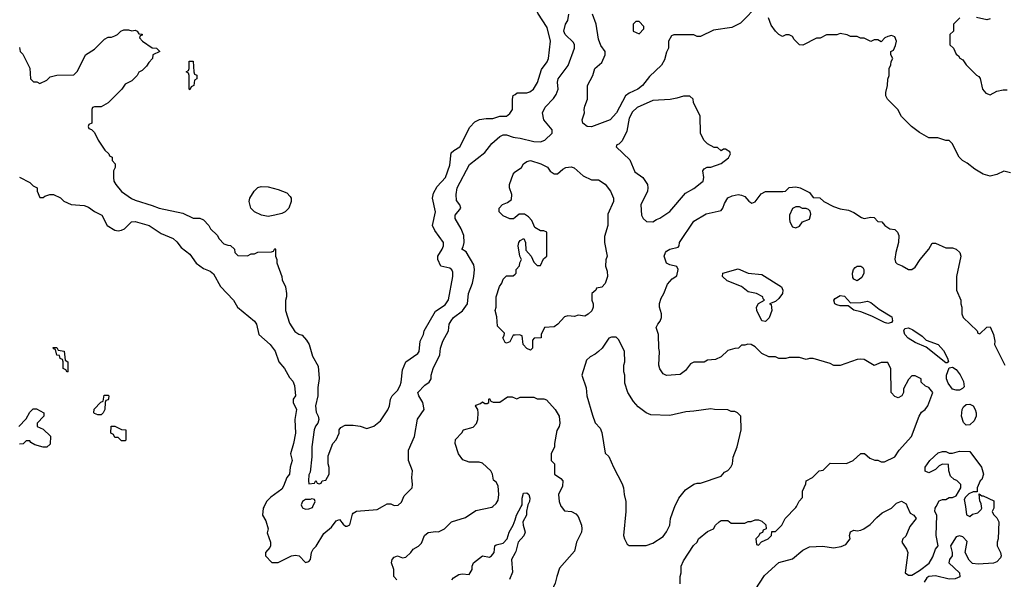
# Model space of a CAD drawing. Header units: inches. Extents: x 2348352 to 2479776, y 460422 to 613655.
# Tile 308 of 590: x 2387091 to 2392873, y 579573 to 582857. Entities that reach past the tile are written whole.
import ezdxf

# ---------------------------------------------------------------- set-up
doc = ezdxf.new("R2010")
doc.units = ezdxf.units.IN
doc.header["$MEASUREMENT"] = 0
for name, color, linetype in [('C3587', 7, 'Continuous'), ('C3588', 7, 'Continuous'), ('C3597', 7, 'Continuous'), ('C3598', 7, 'Continuous')]:
    doc.layers.add(name, color=color, linetype=linetype)

msp = doc.modelspace()

# ---------------------------------------------------------------- linework, layer by layer
at = {"layer": 'C3587', "color": 4}
for points, elevation in [([(2388526, 580000), (2388521, 579990), (2388518, 579950), (2388536.8, 579916.8), (2388551.3, 579870), (2388545.4, 579845.4), (2388564.7, 579790), (2388564.7, 579770), (2388559.8, 579760.2), (2388534, 579730), (2388534, 579710), (2388571.6, 579671.6), (2388610, 579671.3), (2388688, 579710), (2388710, 579714.8), (2388732, 579710), (2388770, 579672), (2388790, 579678), (2388799, 579690), (2388804, 579730), (2388814, 579750), (2388831.9, 579768.1), (2388878.3, 579841.7), (2388922, 579878), (2388950, 579916), (2388970, 579924.7), (2388990, 579896), (2389005.5, 579885.5), (2389014.8, 579885.2), (2389030, 579892), (2389045.2, 579954.8), (2389050, 579962), (2389070, 579972), (2389190, 579982), (2389221.8, 580000)], 112), ([(2388748.4, 580000), (2388751.6, 579991.6), (2388770, 579984.7), (2388790, 579986), (2388810, 579994), (2388812.7, 580000)], 116), ([(2389306, 579570), (2389288, 579590), (2389288.7, 579630), (2389275.3, 579670), (2389278, 579690), (2389290, 579702), (2389310, 579711.3), (2389339.6, 579699.6), (2389358, 579702), (2389389.1, 579730.9), (2389402, 579750), (2389432.5, 579767.5), (2389450, 579784.7), (2389469, 579830), (2389490, 579846.8), (2389534.4, 579854.4), (2389550, 579851.3), (2389586, 579870), (2389628, 579910), (2389710, 579936), (2389770, 579976), (2389864.7, 579995.3), (2389869.9, 580000)], 108), ([(2389628.7, 579570), (2389638, 579582), (2389670, 579601), (2389690, 579604.7), (2389730, 579602), (2389748, 579630), (2389748, 579650), (2389755.3, 579670), (2389810, 579710.8), (2389850, 579702.8), (2389862, 579710), (2389877.2, 579730), (2389882, 579770), (2389890, 579776), (2389930, 579784.9), (2389954, 579810), (2389966.6, 579850), (2389989.5, 579890), (2390000, 579921.5)], 104), ([(2390000, 579727.8), (2389978.8, 579690), (2389985.4, 579614.6), (2389967.5, 579572.5)], 104)]:
    msp.add_lwpolyline(points, dxfattribs=dict(at, elevation=elevation))
at = {"layer": 'C3588', "color": 4}
for points, elevation in [([(2387090, 582694), (2387094, 582670), (2387110, 582654), (2387151.6, 582571.6), (2387154, 582510), (2387172.7, 582492.7), (2387191.6, 582491.6), (2387210, 582482), (2387250, 582502), (2387270, 582522), (2387310, 582531.3), (2387410, 582534), (2387430, 582554), (2387478, 582650), (2387530, 582684.7), (2387590, 582742), (2387610, 582754), (2387630, 582754), (2387650, 582762), (2387666, 582770), (2387686, 582790), (2387703.1, 582796.9), (2387730, 582798), (2387750, 582791.3), (2387770, 582796), (2387782, 582790), (2387790, 582774), (2387810.9, 582770.9), (2387810, 582766), (2387798, 582762), (2387794, 582750), (2387812, 582730), (2387870, 582692), (2387894, 582690), (2387914, 582670), (2387874, 582650), (2387871.6, 582628.4), (2387850, 582606), (2387836.9, 582583.1), (2387810, 582558), (2387791.6, 582548.4), (2387782, 582530), (2387750, 582498), (2387710, 582478), (2387692, 582450), (2387610, 582368), (2387570, 582346), (2387530, 582346), (2387518, 582342), (2387514, 582330), (2387514, 582250), (2387498, 582242), (2387494, 582230), (2387498, 582218), (2387512.7, 582212.7), (2387530, 582194), (2387552, 582150), (2387591.6, 582091.6), (2387614, 582070), (2387618, 582058), (2387634, 582050), (2387634, 582030), (2387652, 582010), (2387652, 581990), (2387642, 581970), (2387642, 581930), (2387644.7, 581910), (2387656, 581890), (2387688.5, 581848.5), (2387748.3, 581808.3), (2387770, 581797.3), (2387870, 581767.3), (2387910, 581750.6), (2388050, 581721), (2388110, 581691.3), (2388150, 581692), (2388170, 581682), (2388202, 581650), (2388212, 581630), (2388250, 581592), (2388262, 581570), (2388290, 581542), (2388312.7, 581532.7), (2388330, 581532), (2388352, 581510), (2388354, 581490), (2388372.7, 581472.7), (2388430, 581472), (2388450, 581482), (2388470, 581482), (2388490, 581492), (2388570, 581494), (2388582, 581498), (2388590, 581514), (2388594, 581510), (2388594, 581470), (2388602, 581450), (2388602, 581430), (2388631.3, 581350), (2388632, 581330), (2388651.3, 581290), (2388658, 581250), (2388658, 581230), (2388651.6, 581208.4), (2388651.3, 581150), (2388675.3, 581075.3), (2388707.1, 581027.1), (2388730, 581011.3), (2388750, 581004.7), (2388775.3, 580975.3), (2388791.3, 580950), (2388810, 580882), (2388843.6, 580823.6), (2388850.9, 580750.9), (2388841.4, 580698.6), (2388842, 580650), (2388828, 580590), (2388833.2, 580553.2), (2388844, 580530), (2388847.3, 580510), (2388842.8, 580490), (2388828.5, 580471.5), (2388820.5, 580450), (2388807.7, 580350), (2388807.5, 580292.5), (2388798, 580202), (2388790, 580186), (2388786.8, 580150), (2388790, 580134), (2388822, 580138), (2388830, 580152), (2388838, 580138), (2388850, 580134), (2388862, 580138), (2388868.4, 580151.6), (2388890, 580154), (2388908, 580190), (2388908.4, 580228.4), (2388902, 580250), (2388903.1, 580296.9), (2388929.3, 580370.7), (2388948.9, 580391.1), (2388968, 580430), (2388968, 580450), (2388976.4, 580463.6), (2389003.1, 580476.9), (2389050, 580478), (2389090, 580471.3), (2389130, 580458), (2389170, 580472), (2389210, 580502), (2389252.9, 580567.1), (2389262, 580590), (2389269, 580630), (2389279, 580650), (2389310, 580681), (2389325.2, 580710), (2389332, 580730), (2389338.6, 580801.4), (2389359, 580850), (2389430, 580898), (2389437.2, 580910), (2389443.7, 580970), (2389462.7, 581010), (2389467, 581030), (2389532.9, 581147.1), (2389590, 581182.8), (2389610, 581212), (2389635.1, 581350), (2389634.5, 581374.5), (2389629.3, 581389.3), (2389618, 581398), (2389565.2, 581410), (2389546.6, 581450), (2389546, 581470), (2389572, 581510), (2389579.5, 581530), (2389579.5, 581550), (2389530, 581619.3), (2389516.2, 581650), (2389533.3, 581730), (2389515.1, 581810), (2389521.3, 581838.7), (2389542.4, 581877.6), (2389591.6, 581930), (2389617.3, 582002.7), (2389625.4, 582074.6), (2389641.2, 582090), (2389676.2, 582110), (2389734.2, 582225.8), (2389763.3, 582256.7), (2389790.7, 582270.7), (2389830, 582277.3), (2389870, 582276), (2389910, 582291), (2389950, 582291), (2389970, 582306), (2389985.2, 582330), (2389985.2, 582390), (2389990, 582412), (2390000, 582418.4)], 116), ([(2389221.8, 580000), (2389250, 580016), (2389270, 580016), (2389290, 580006.8), (2389312.9, 580007.1), (2389334, 580026), (2389350, 580062), (2389395.3, 580110), (2389399, 580130), (2389393.2, 580170), (2389399, 580210), (2389375.3, 580270), (2389375.3, 580330), (2389409, 580410), (2389427.8, 580512.2), (2389466, 580570), (2389458, 580610), (2389435.3, 580650), (2389429, 580670), (2389470, 580711.3), (2389495.3, 580730), (2389508, 580750), (2389508, 580770), (2389519.3, 580810), (2389558, 580890), (2389562, 580930), (2389575.3, 580970), (2389609.1, 581030.9), (2389614, 581070), (2389625.2, 581090), (2389639, 581110), (2389691.7, 581148.3), (2389721.2, 581190), (2389726, 581250), (2389749.5, 581310), (2389758.4, 581350), (2389762.9, 581390), (2389758.3, 581418.3), (2389714, 581494), (2389688.7, 581510), (2389696.4, 581523.6), (2389702, 581550), (2389699, 581590), (2389684, 581630), (2389648.7, 581690), (2389648, 581710), (2389682, 581750), (2389675.3, 581770), (2389656.4, 581796.4), (2389654, 581830), (2389661.2, 581870), (2389732.1, 582007.9), (2389823.2, 582076.8), (2389864, 582130), (2389910, 582170.8), (2389930, 582180.7), (2389950, 582180.7), (2389990, 582166.8), (2390000, 582165.6)], 112), ([(2390000, 581695.7), (2389991.6, 581688.4), (2389970, 581688), (2389930, 581706), (2389906, 581730), (2389906, 581750), (2389927.3, 581772.7), (2389956.4, 581783.6), (2389979, 581801), (2389982, 581830), (2389968, 581870), (2389968, 581890), (2389989.1, 581950.9), (2389998, 581962), (2390000, 581963.4)], 108), ([(2387090, 581932), (2387150, 581902), (2387170, 581882), (2387194, 581870), (2387194, 581850), (2387210, 581814), (2387230, 581814), (2387238, 581822), (2387268.7, 581831.3), (2387290, 581831), (2387330.9, 581810.9), (2387350, 581792), (2387392.7, 581772.7), (2387470, 581766.8), (2387496.3, 581756.3), (2387530, 581731.3), (2387574, 581710), (2387604.7, 581650), (2387650, 581621), (2387670, 581618), (2387690, 581622), (2387706, 581630), (2387748, 581670), (2387770, 581673.4), (2387851.3, 581650), (2387922.8, 581602.8), (2387992.2, 581572.2), (2388014, 581554), (2388039.3, 581519.3), (2388090, 581480.5), (2388128.2, 581428.2), (2388170, 581396), (2388210, 581381), (2388230, 581364.7), (2388270.5, 581290.5), (2388346, 581210), (2388371.3, 581170), (2388470, 581086.8), (2388482, 581070), (2388494.9, 581010), (2388562, 580950), (2388591.7, 580911.7), (2388614, 580850), (2388646.8, 580810), (2388676.3, 580756.3), (2388695.1, 580735.1), (2388705.5, 580710), (2388710.8, 580650), (2388698, 580630), (2388698, 580610), (2388716, 580570), (2388707.3, 580510), (2388710.7, 580430), (2388698.8, 580370), (2388680.7, 580310), (2388691, 580270), (2388678.8, 580230), (2388674.8, 580190), (2388661, 580170), (2388641.4, 580118.6), (2388630, 580102), (2388565.8, 580054.2), (2388541, 580030), (2388526, 580000)], 112), ([(2390000, 581006.4), (2389990, 581006), (2389970, 580966), (2389950, 580958), (2389943.1, 580963.1), (2389928.7, 580990), (2389936.4, 581003.6), (2389938, 581018), (2389898, 581058), (2389893.6, 581113.6), (2389884, 581150), (2389889, 581170), (2389889.2, 581230.8), (2389909.3, 581290.7), (2389922, 581310), (2389930, 581334), (2389950, 581354), (2389990, 581354), (2390000, 581364)], 108), ([(2389869.9, 580000), (2389890, 580018), (2389902, 580038), (2389905.2, 580070), (2389901.2, 580121.2), (2389890, 580142), (2389874, 580154), (2389868.7, 580190), (2389859, 580210), (2389810, 580255.3), (2389790, 580261.2), (2389730, 580261.2), (2389694, 580274), (2389669, 580309), (2389648, 580370), (2389650, 580394), (2389688.4, 580431.6), (2389698, 580450), (2389754, 580466), (2389773.2, 580486.8), (2389781.2, 580510), (2389784, 580550), (2389782, 580570), (2389768, 580590), (2389770, 580594), (2389796.4, 580603.6), (2389810, 580614), (2389823.6, 580603.6), (2389836.4, 580603.6), (2389846, 580610), (2389846, 580630), (2389850, 580634), (2389858, 580618), (2389872.7, 580612.7), (2389910, 580612), (2389956.4, 580643.6), (2389983.6, 580643.6), (2390000, 580636.4)], 108), ([(2387086, 580470), (2387130, 580514), (2387150, 580554), (2387170, 580574), (2387190, 580574), (2387234, 580550), (2387234, 580530), (2387194, 580490), (2387194, 580470), (2387230, 580454), (2387272.7, 580412.7), (2387270, 580366), (2387251.6, 580348.4), (2387230, 580348), (2387181.2, 580361.2), (2387156.4, 580376.4), (2387150, 580386), (2387130, 580386), (2387112.7, 580367.3), (2387090, 580366)], 108), ([(2388812.7, 580000), (2388826, 580030), (2388822, 580042), (2388806, 580046), (2388798, 580042), (2388770, 580042), (2388752, 580030), (2388744.7, 580010), (2388748.4, 580000)], 116)]:
    msp.add_lwpolyline(points, dxfattribs=dict(at, elevation=elevation))
for points, elevation in [([(2388090, 582446), (2388086, 582450), (2388086, 582530), (2388082, 582542), (2388068, 582550), (2388082, 582558), (2388086, 582570), (2388087.3, 582612.7), (2388110, 582614), (2388114, 582550), (2388118, 582538), (2388131.6, 582531.6), (2388132, 582510), (2388118, 582502), (2388114, 582470), (2388098, 582462)], 116), ([(2388550, 581701.2), (2388511.1, 581708.9), (2388470, 581728.7), (2388448.7, 581750), (2388438, 581790), (2388442, 581810), (2388468, 581850), (2388490, 581871.3), (2388510, 581878), (2388550, 581876), (2388610, 581861), (2388659.8, 581839.8), (2388679.8, 581819.8), (2388684.7, 581810), (2388684.7, 581790), (2388671.3, 581750), (2388650, 581729), (2388630, 581719), (2388590, 581709)], 116), ([(2387370, 580788), (2387362, 580802), (2387346, 580810), (2387346, 580850), (2387342, 580862), (2387328.4, 580868.4), (2387326, 580886), (2387308.9, 580888.9), (2387302, 580922), (2387290, 580926), (2387287.3, 580932.7), (2387310, 580934), (2387318, 580918), (2387351.6, 580911.6), (2387358, 580858), (2387374, 580850), (2387374, 580790)], 108), ([(2387550, 580538), (2387530, 580546), (2387526, 580550), (2387528.4, 580571.6), (2387567.3, 580612.7), (2387582, 580618), (2387587.3, 580652.7), (2387610, 580654), (2387614, 580650), (2387612.7, 580632.7), (2387610, 580626), (2387598, 580622), (2387594, 580610), (2387592, 580570), (2387582, 580550), (2387570, 580538)], 108), ([(2387690, 580386), (2387670, 580406), (2387650, 580406), (2387642, 580422), (2387626, 580430), (2387628.9, 580471.1), (2387650, 580472), (2387690, 580452), (2387714, 580450), (2387714, 580390), (2387710, 580386)], 108)]:
    msp.add_lwpolyline(points, close=True, dxfattribs=dict(at, elevation=elevation))
at = {"layer": 'C3597', "color": 4}
for points, elevation in [([(2390271.4, 580000), (2390290, 579974), (2390331.6, 579971.6), (2390356.9, 579956.9), (2390370, 579942), (2390391.1, 579891.1), (2390392, 579870), (2390391.3, 579850), (2390361, 579790), (2390350, 579738), (2390262, 579638), (2390244.7, 579590), (2390236, 579550), (2390191, 579450), (2390150, 579395.3), (2390104.7, 579350), (2390071.3, 579250), (2390031.3, 579210), (2390000, 579197.9)], 108), ([(2390072.6, 580000), (2390066.8, 579973.2), (2390066.8, 579950), (2390046.8, 579910), (2390047.3, 579890), (2390060.5, 579850), (2390051.9, 579828.1), (2390019.1, 579790), (2390004.4, 579735.6), (2390000, 579727.8)], 104), ([(2390000, 579921.5), (2390009.5, 579950), (2390035.9, 580000)], 104), ([(2390650.8, 580000), (2390650.8, 579970), (2390638, 579830), (2390642, 579810), (2390659.6, 579779.6), (2390670, 579772), (2390770, 579771.3), (2390810, 579784.7), (2390870, 579824.7), (2390890, 579852), (2390909, 579890), (2390914, 579930), (2390934, 579990), (2390938.7, 580000)], 112), ([(2390970, 579546), (2390969.1, 579589.1), (2390975.3, 579610), (2390975.3, 579650), (2390990, 579682), (2391049.1, 579770.9), (2391068.9, 579791.1), (2391078, 579810), (2391130, 579854), (2391166, 579870), (2391178, 579890), (2391198, 579910), (2391210, 579918), (2391250, 579918), (2391270, 579902), (2391350, 579902), (2391368.4, 579911.6), (2391387.3, 579912.7), (2391410, 579922), (2391430, 579922), (2391450, 579914), (2391472.7, 579892.7), (2391474, 579870), (2391458, 579862), (2391452.7, 579847.3), (2391438, 579842), (2391432.7, 579827.3), (2391414, 579810), (2391418, 579778), (2391430, 579774), (2391447.3, 579792.7), (2391486, 579810), (2391506, 579830), (2391507.3, 579852.7), (2391530, 579854), (2391566, 579890), (2391586, 579930), (2391650, 579994), (2391652.9, 580000)], 108), ([(2391409.5, 579510.5), (2391464.2, 579595.8), (2391550, 579670.7), (2391630, 579693.4), (2391690, 579744), (2391730, 579764), (2391807.1, 579767.1), (2391870, 579758), (2391915.3, 579764.7), (2391943.1, 579776.9), (2391968.7, 579810), (2391964, 579830), (2391970, 579852), (2391990, 579861), (2392010, 579857.3), (2392030, 579860.7), (2392048.7, 579870), (2392086.3, 579893.7), (2392124.1, 579935.9), (2392157, 579963), (2392210, 579990.8), (2392219.8, 580000)], 104), ([(2392303.8, 580000), (2392321.4, 579961.4), (2392342, 579950), (2392354.8, 579930), (2392318, 579882), (2392294.9, 579825.1), (2392278, 579810), (2392271.3, 579790), (2392298, 579750), (2392306, 579730), (2392292, 579610), (2392310, 579598), (2392330, 579598), (2392376.2, 579623.8), (2392431.8, 579668.2), (2392454.3, 579705.7), (2392469.6, 579750.4), (2392485.2, 579770), (2392473.5, 579830), (2392478, 579950), (2392466, 579970), (2392468, 579990), (2392473, 580000)], 104), ([(2392812.2, 580000), (2392812, 579990), (2392802, 579970), (2392810, 579954), (2392830, 579934), (2392842, 579910), (2392838, 579810), (2392831.3, 579790), (2392831.3, 579770), (2392851.1, 579731.1), (2392854.8, 579710), (2392850, 579698), (2392830, 579675.3), (2392810, 579668), (2392719.1, 579660.9), (2392686.6, 579666.6), (2392666, 579686), (2392644, 579730), (2392654.8, 579794.8), (2392630, 579821.2), (2392610, 579829), (2392590, 579822), (2392558, 579770), (2392567.3, 579730), (2392566.8, 579710), (2392551.3, 579690), (2392546.8, 579670), (2392611.1, 579611.1), (2392612.7, 579587.3), (2392584.7, 579575.3), (2392550, 579574), (2392470, 579593.2), (2392430, 579589.2), (2392419.1, 579580.9), (2392403.4, 579556.6)], 104), ([(2392644.5, 580000), (2392652, 579952), (2392670, 579942), (2392685.6, 579954.4), (2392717.5, 579962.5), (2392738, 579982), (2392742, 579990), (2392740.2, 580000)], 104)]:
    msp.add_lwpolyline(points, dxfattribs=dict(at, elevation=elevation))
at = {"layer": 'C3598', "color": 4}
for points, elevation in [([(2390000, 582418.4), (2390013.2, 582426.8), (2390070, 582427.7), (2390087.2, 582432.8), (2390109.2, 582450), (2390131.8, 582488.2), (2390155.1, 582564.9), (2390189, 582610), (2390197.2, 582630), (2390209.3, 582730), (2390189.3, 582810), (2390134.5, 582894.5), (2390107, 582967), (2390055.3, 582995.3), (2390029.6, 583049.6), (2390000, 583082.2)], 116), ([(2390000, 582165.6), (2390030, 582162), (2390110, 582141.6), (2390150, 582140.7), (2390175.3, 582150), (2390218, 582190), (2390218, 582210), (2390169, 582270), (2390161.2, 582310), (2390177.5, 582342.5), (2390226.6, 582393.4), (2390241.5, 582418.5), (2390252.7, 582450), (2390249.5, 582490), (2390254, 582510), (2390312.1, 582587.9), (2390348.7, 582690), (2390348.7, 582710), (2390343.1, 582723.1), (2390294, 582770), (2390286.6, 582790), (2390296, 582830), (2390310, 582852), (2390315.1, 582890)], 112), ([(2391412.7, 582927.3), (2391343.6, 582856.4), (2391323.6, 582836.4), (2391274, 582810), (2391165.4, 582794.6), (2391090, 582758), (2391070, 582758), (2391050, 582768), (2390932.7, 582767.3), (2390918, 582762), (2390902, 582730), (2390902, 582690), (2390890, 582666), (2390878, 582622), (2390861, 582590), (2390790, 582522.7), (2390748, 582470), (2390720.7, 582450), (2390670, 582426), (2390649.1, 582410.9), (2390596.3, 582310), (2390558.8, 582270), (2390450, 582227.3), (2390424, 582230), (2390399, 582250), (2390394, 582270), (2390409, 582310), (2390406, 582330), (2390409.2, 582350), (2390425.2, 582390), (2390426.6, 582470), (2390457.2, 582530), (2390469, 582570), (2390510, 582604.7), (2390528.7, 582650), (2390528.7, 582670), (2390504.8, 582704.8), (2390490, 582742), (2390477.2, 582830), (2390455.1, 582890)], 108), ([(2392910, 581959), (2392870, 581968.7), (2392830, 581949), (2392790, 581939), (2392749.5, 581949.5), (2392700.2, 581980.2), (2392655.5, 582015.5), (2392628, 582030), (2392608, 582050), (2392568, 582130), (2392550, 582148), (2392530, 582148.7), (2392483.1, 582163.1), (2392430, 582164), (2392374.6, 582194.6), (2392328, 582230), (2392270, 582288), (2392248, 582330), (2392188, 582390), (2392178, 582410), (2392178, 582430), (2392188, 582470), (2392188.4, 582508.4), (2392198, 582530), (2392198, 582570), (2392207.3, 582592.7), (2392208.4, 582611.6), (2392218, 582630), (2392206, 582650), (2392206, 582670), (2392222, 582678), (2392235.3, 582704.7), (2392241.2, 582730), (2392230, 582755.3), (2392210, 582764), (2392190, 582759), (2392172, 582750), (2392150, 582726), (2392130, 582738), (2392110, 582738), (2392090, 582728), (2392050, 582748), (2392028.9, 582748.9), (2392010, 582758), (2391970, 582758), (2391950, 582768), (2391910, 582775.3), (2391890, 582768.7), (2391830, 582768), (2391791.6, 582748.4), (2391770, 582748), (2391690, 582708), (2391670, 582708.7), (2391640.2, 582740.2), (2391630, 582758), (2391610, 582768), (2391590, 582768), (2391570, 582758), (2391548.9, 582768.9), (2391528.9, 582788.9), (2391504.7, 582824.7), (2391488.4, 582868.4)], 108), ([(2392612.7, 582867.3), (2392574, 582830), (2392574, 582790), (2392554, 582770), (2392554, 582710), (2392574, 582690), (2392590, 582654), (2392604.7, 582644.7), (2392611.6, 582631.6), (2392630, 582622), (2392650, 582592), (2392710, 582532), (2392723.6, 582523.6), (2392731.6, 582511.6), (2392746, 582450), (2392764.9, 582424.9), (2392790, 582416), (2392830, 582437.3), (2392866, 582446), (2392890, 582444.7)], 108), ([(2392790, 582862), (2392770, 582855.3), (2392710, 582868.7)], 108), ([(2390000, 581963.4), (2390038, 581990), (2390050, 582011.3), (2390070, 582024.7), (2390090, 582030.8), (2390150.7, 582010.7), (2390190, 581991.3), (2390207.1, 581967.1), (2390230, 581952), (2390250, 581952), (2390280.2, 581979.8), (2390298, 581990), (2390330, 581993), (2390347.5, 581987.5), (2390399.8, 581939.8), (2390450, 581918), (2390490, 581918), (2390530, 581891), (2390561, 581850), (2390578, 581810), (2390578, 581790), (2390545.4, 581714.6), (2390544.7, 581650), (2390525.4, 581585.4), (2390526, 581550), (2390542, 581470), (2390532.7, 581447.3), (2390532, 581410), (2390541, 581381), (2390542.8, 581350), (2390530, 581308), (2390510, 581288), (2390478, 581282), (2390474, 581270), (2390452, 581250), (2390451.3, 581210), (2390458.8, 581190), (2390458.8, 581170), (2390450.9, 581149.1), (2390430, 581128), (2390410, 581118), (2390370, 581122), (2390350, 581115.3), (2390310, 581119), (2390290, 581114), (2390250.7, 581069.3), (2390230, 581054), (2390174, 581050), (2390154, 581010), (2390154, 580990), (2390112.7, 580987.3), (2390103.6, 580976.4), (2390102, 580930), (2390090, 580918), (2390070, 580928), (2390048, 580950), (2390042, 581002), (2390027.3, 581007.3), (2390000, 581006.4)], 108), ([(2391652.9, 580000), (2391668.4, 580031.6), (2391687.3, 580052.7), (2391688, 580090), (2391707.3, 580132.7), (2391708.9, 580151.1), (2391746, 580170), (2391786, 580210), (2391810, 580214), (2391850, 580254), (2391947.3, 580252.7), (2391986, 580270), (2392030, 580312), (2392051.6, 580311.6), (2392083.6, 580283.6), (2392112.7, 580272.7), (2392131.6, 580271.6), (2392150, 580262), (2392170, 580262), (2392230, 580292), (2392255.3, 580330), (2392328.9, 580411.1), (2392374, 580530), (2392386.3, 580553.7), (2392408.7, 580570), (2392424, 580590), (2392454, 580670), (2392430, 580698), (2392410, 580706), (2392386, 580730), (2392386, 580750), (2392350, 580766), (2392330, 580766), (2392310, 580746), (2392282, 580690), (2392282, 580670), (2392271.1, 580648.9), (2392250, 580638), (2392230, 580646), (2392208, 580670), (2392207.3, 580807.3), (2392190, 580846), (2392150, 580846), (2392110, 580828), (2392050, 580862), (2392030, 580864), (2392010, 580862), (2391910, 580828), (2391871.6, 580828.4), (2391850, 580839), (2391750, 580868.7), (2391730, 580868.7), (2391710, 580862), (2391670, 580875.3), (2391610, 580875.3), (2391590, 580868), (2391550, 580868), (2391530, 580878), (2391490, 580878), (2391450, 580898), (2391410, 580938), (2391386, 580950), (2391366.8, 580953.2), (2391350, 580946), (2391330, 580946), (2391311.6, 580928.4), (2391290, 580928), (2391250, 580915.3), (2391210, 580878), (2391176.9, 580863.1), (2391130, 580858), (2391110, 580848), (2391050, 580848), (2391030, 580838), (2391002, 580798), (2390970, 580775.3), (2390890, 580768), (2390870, 580778), (2390850, 580808), (2390844, 580830), (2390848.7, 580910), (2390844, 580930), (2390842, 581010), (2390828.7, 581050), (2390838, 581070), (2390852.9, 581087.1), (2390861.2, 581110), (2390861.2, 581130), (2390849, 581170), (2390849.1, 581190.9), (2390858, 581222), (2390874, 581250), (2390894.6, 581305.4), (2390923.1, 581336.9), (2390950, 581354), (2390959, 581390), (2390950, 581408), (2390910, 581418), (2390890, 581428), (2390875.1, 581470), (2390882.9, 581490), (2390890, 581499.1), (2390910, 581510.5), (2390958, 581522), (2390964, 581530), (2390965.2, 581550), (2391050, 581674.8), (2391123.3, 581716.7), (2391210, 581737.3), (2391220.9, 581750), (2391230, 581778), (2391249.5, 581810.5), (2391276, 581824), (2391310, 581830.7), (2391330, 581827.3), (2391350, 581818.8), (2391372.8, 581792.8), (2391390, 581780.7), (2391411.1, 581788.9), (2391445.8, 581834.2), (2391470, 581847.7), (2391572.3, 581847.7), (2391588.9, 581851.1), (2391610, 581871.3), (2391650, 581876), (2391674, 581870), (2391730, 581842), (2391750, 581814), (2391790, 581812), (2391814, 581790), (2391870, 581761), (2391910, 581746), (2391958.8, 581738.8), (2391990, 581724.7), (2392035.3, 581695.3), (2392050, 581691), (2392090, 581698.8), (2392110, 581696), (2392130, 581672), (2392154, 581670), (2392172, 581650), (2392202, 581630), (2392230, 581626), (2392246, 581610), (2392254, 581590), (2392252.7, 581550), (2392236.3, 581490), (2392230.8, 581450.8), (2392234.4, 581434.4), (2392243.8, 581423.8), (2392273, 581413), (2392310, 581391), (2392330, 581391), (2392350, 581404.7), (2392379, 581450), (2392429.2, 581510), (2392450, 581544.7), (2392470, 581546), (2392530, 581518.8), (2392570, 581517.3), (2392590, 581510.7), (2392612, 581490), (2392618, 581470), (2392592, 581350), (2392592, 581270), (2392618, 581210), (2392618, 581190), (2392624.7, 581170), (2392624.7, 581130), (2392632, 581110), (2392714, 581030), (2392718, 581018), (2392730, 581014), (2392770, 581052), (2392790, 581054), (2392810.7, 581010), (2392817.3, 580970), (2392816, 580950), (2392876, 580830)], 108), ([(2390000, 581364), (2390006, 581370), (2390006, 581390), (2390027.3, 581412.7), (2390028, 581430), (2390038, 581450), (2390028.9, 581468.9), (2390018, 581530), (2390022, 581550), (2390030, 581562), (2390052.7, 581572.7), (2390062, 581550), (2390063.6, 581503.6), (2390094, 581470), (2390110, 581434), (2390130, 581414), (2390150, 581414), (2390167.3, 581452.7), (2390186, 581470), (2390186, 581610), (2390170, 581618), (2390150, 581618), (2390116.4, 581636.4), (2390098.6, 581678.6), (2390080.2, 581700.2), (2390056.5, 581716.5), (2390023.6, 581716.4), (2390000, 581695.7)], 108), ([(2390938.7, 580000), (2390962, 580050), (2391002, 580098), (2391050, 580131.3), (2391070, 580138), (2391090, 580138), (2391210, 580178), (2391230, 580202), (2391250, 580212), (2391268, 580230), (2391278, 580250), (2391282, 580290), (2391304, 580350), (2391328, 580450), (2391326, 580530), (2391306, 580550), (2391290, 580558), (2391270, 580558), (2391250, 580568), (2391171.1, 580568.9), (2391150, 580574), (2391050, 580559), (2391003.5, 580556.5), (2390910, 580534), (2390798, 580538), (2390770, 580549), (2390724.1, 580584.1), (2390696.5, 580616.5), (2390662, 580670), (2390644.7, 580724.7), (2390644, 580770), (2390639, 580790), (2390639, 580830), (2390644, 580850), (2390642, 580910), (2390610, 580978), (2390593.2, 580993.2), (2390566.4, 580993.6), (2390551.6, 580988.4), (2390511, 580930), (2390490.4, 580909.6), (2390470, 580893.2), (2390440.7, 580879.3), (2390420.7, 580859.3), (2390392, 580770), (2390416.9, 580696.9), (2390421, 580650), (2390455.3, 580535.3), (2390471.1, 580491.1), (2390499.8, 580459.8), (2390510, 580434), (2390530, 580314), (2390550, 580294), (2390578, 580230), (2390630, 580134), (2390638, 580110), (2390641, 580070), (2390650.8, 580030), (2390650.8, 580000)], 112), ([(2390000, 580636.4), (2390010, 580632), (2390030, 580642), (2390110, 580642), (2390130, 580632), (2390170, 580632), (2390185.4, 580625.4), (2390236, 580570), (2390258.8, 580530), (2390262.8, 580490), (2390258.8, 580470), (2390246.4, 580446.4), (2390231, 580370), (2390231.3, 580350), (2390212, 580310), (2390212, 580270), (2390231.3, 580250), (2390232, 580190), (2390270, 580164.7), (2390281, 580150), (2390279.8, 580120.2), (2390256, 580070), (2390258.8, 580030), (2390270, 580002), (2390271.4, 580000)], 108), ([(2392473, 580000), (2392490, 580034), (2392510, 580042), (2392530, 580042), (2392550, 580052), (2392570, 580052), (2392590, 580062), (2392618, 580110), (2392618, 580130), (2392593.6, 580153.6), (2392578, 580158), (2392558, 580178), (2392548, 580210), (2392546, 580246), (2392510, 580248), (2392490, 580238), (2392470, 580218), (2392430, 580198), (2392408.4, 580208.4), (2392408.7, 580230), (2392435.3, 580270), (2392484, 580316), (2392510, 580322), (2392530, 580322), (2392550, 580314), (2392570, 580314), (2392610, 580324.7), (2392670, 580322), (2392739.1, 580230), (2392751, 580189), (2392741, 580159), (2392732, 580150), (2392714, 580110), (2392714, 580086), (2392690, 580086), (2392664.7, 580075.3), (2392644.7, 580055.3), (2392638, 580042), (2392644.5, 580000)], 104), ([(2390035.9, 580000), (2390041.2, 580010), (2390042.7, 580050), (2390050, 580078), (2390070, 580081), (2390081, 580070), (2390086.8, 580050), (2390086, 580030), (2390074.8, 580010), (2390072.6, 580000)], 104), ([(2392740.2, 580000), (2392737.2, 580017.2), (2392729, 580031), (2392726, 580074), (2392742, 580062), (2392750, 580062), (2392812.7, 580032.7), (2392812.2, 580000)], 104), ([(2392219.8, 580000), (2392240.5, 580019.5), (2392270, 580030.7), (2392296.4, 580016.4), (2392303.8, 580000)], 104)]:
    msp.add_lwpolyline(points, dxfattribs=dict(at, elevation=elevation))
for points, elevation in [([(2390730, 582846), (2390710, 582846), (2390694, 582830), (2390694, 582790), (2390730, 582774), (2390756.4, 582803.6), (2390756.4, 582816.4)], 108), ([(2390990, 582408), (2390950, 582395.3), (2390910.9, 582389.1), (2390810, 582382), (2390718, 582342), (2390690, 582315.3), (2390670, 582278), (2390656.8, 582203.2), (2390630, 582146), (2390610, 582126), (2390598, 582122), (2390594, 582110), (2390674, 582034), (2390703.4, 581963.4), (2390750.4, 581930.4), (2390777.3, 581890), (2390780.7, 581870), (2390777.3, 581850), (2390738, 581770), (2390742, 581710), (2390752, 581690), (2390771.6, 581671.6), (2390810, 581671.3), (2390830, 581684.7), (2390850, 581691.3), (2390910, 581731), (2391001.5, 581838.5), (2391050, 581866.8), (2391097.5, 581902.5), (2391104, 581910), (2391109, 581930), (2391102, 581970), (2391110, 581982), (2391128.9, 581991.1), (2391150, 581991.3), (2391210, 582012), (2391254.6, 582045.4), (2391266, 582070), (2391262, 582082), (2391236.4, 582096.4), (2391223.6, 582096.4), (2391210, 582088), (2391190, 582106), (2391170, 582106), (2391130, 582128), (2391108, 582150), (2391088.7, 582190), (2391088, 582290), (2391048, 582370), (2391046, 582390), (2391027.3, 582407.3)], 112), ([(2391670, 581758), (2391650, 581758), (2391630, 581748), (2391611.3, 581710), (2391611.1, 581688.9), (2391614.8, 581670), (2391630, 581641), (2391650, 581636), (2391670, 581644.7), (2391689.1, 581670.9), (2391730, 581686), (2391736.5, 581716.5), (2391733.2, 581733.2), (2391723.1, 581743.1), (2391710, 581748.7), (2391688.9, 581748.9)], 108), ([(2391470, 581085.2), (2391449.6, 581089.6), (2391419.3, 581150), (2391419, 581170), (2391429.2, 581190.8), (2391466, 581210), (2391458, 581218), (2391455.3, 581230), (2391418, 581250), (2391370, 581259.5), (2391330, 581291.6), (2391245.1, 581325.1), (2391219.3, 581350), (2391221.2, 581370), (2391310, 581394), (2391368.9, 581368.9), (2391450, 581362), (2391564.4, 581290), (2391572.7, 581270), (2391570.3, 581249.7), (2391550, 581221.2), (2391530, 581204), (2391494, 581190), (2391504.7, 581184.7), (2391508, 581150), (2391491.9, 581108.1)], 104), ([(2392010, 581324), (2391990, 581334), (2391983.6, 581343.6), (2391982, 581370), (2391987, 581390), (2391998.3, 581401.7), (2392010, 581410.4), (2392030, 581410.5), (2392042, 581402), (2392047.7, 581390), (2392048, 581370), (2392037, 581343)], 104), ([(2391970, 581194.8), (2392030, 581197.1), (2392070, 581205.7), (2392090, 581197.4), (2392138.4, 581158.4), (2392212.7, 581112.7), (2392217.4, 581090), (2392210, 581079.6), (2392190, 581074), (2392170, 581079.1), (2392096.1, 581116.1), (2392030, 581142.4), (2391990, 581152.7), (2391957.2, 581177.2), (2391910, 581178.4), (2391890, 581184.5), (2391879, 581190), (2391872.7, 581210), (2391880.1, 581219.9), (2391910, 581239.1), (2391934.8, 581234.8)], 104), ([(2392530, 580842.7), (2392415.2, 580935.2), (2392350, 580962.6), (2392308.4, 580988.4), (2392288.6, 581010), (2392283.1, 581030), (2392290, 581044.9), (2392310, 581048.8), (2392337.1, 581037.1), (2392390, 581000.4), (2392415.4, 580975.4), (2392485.5, 580950), (2392515.6, 580915.6), (2392540.5, 580870), (2392544.7, 580850), (2392537.3, 580842.7)], 104), ([(2392590, 580682), (2392570, 580689.6), (2392543.1, 580723.1), (2392534.8, 580750), (2392534.8, 580770), (2392550, 580814), (2392570, 580817.3), (2392590, 580803.7), (2392613.4, 580773.4), (2392634.6, 580734.6), (2392636.7, 580703.3), (2392628.1, 580691.9), (2392610, 580682.6)], 104), ([(2392650, 580478), (2392643.1, 580483.1), (2392633.6, 580493.6), (2392621.2, 580530), (2392625.2, 580570), (2392634.2, 580585.8), (2392650, 580598.8), (2392670, 580600.7), (2392690.4, 580590.4), (2392703, 580570), (2392708.4, 580550), (2392708.2, 580530), (2392697, 580503), (2392670, 580479)], 104)]:
    msp.add_lwpolyline(points, close=True, dxfattribs=dict(at, elevation=elevation))

doc.saveas('drawing.dxf')
